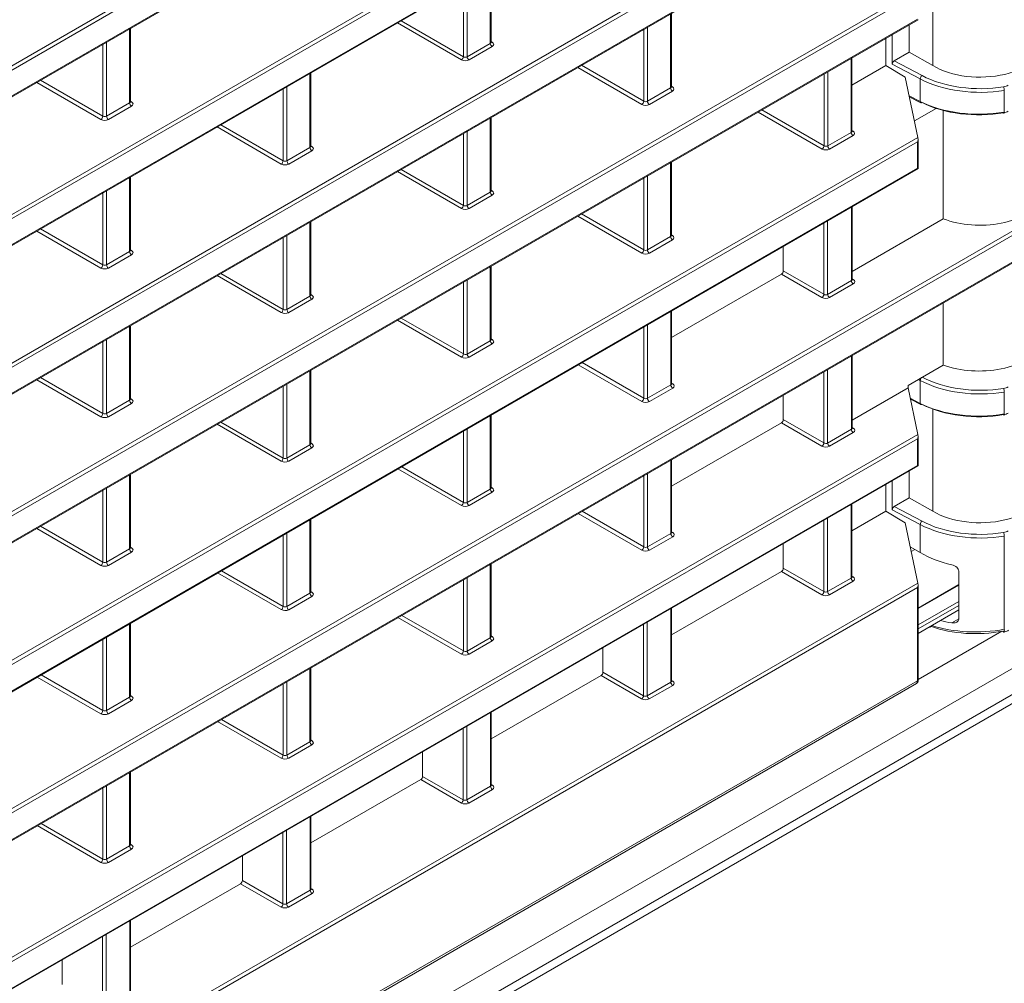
# Model space of a CAD drawing. Header units: millimetres. Extents: x 0 to 1118, y 0 to 864.
# Tile 287 of 512: x 637 to 656, y 91 to 109. Entities that reach past the tile are written whole.
import ezdxf

# ---------------------------------------------------------------- set-up
doc = ezdxf.new("R2010")
doc.units = ezdxf.units.MM

msp = doc.modelspace()

# ---------------------------------------------------------------- linework, layer by layer
at = {"color": 9, "linetype": 'Continuous', "lineweight": 0}
for p, q in [((697.2012, 120.6834), (610.1033, 70.4029)), ((610.1033, 69.9085), (697.2012, 120.1891)), ((697.0976, 119.9602), (609.9997, 69.6796)), ((654.3323, 118.1867), (609.4229, 92.2611)), ((609.4376, 92.3509), (654.3418, 118.2735)), ((609.4229, 91.7706), (654.3323, 117.6962)), ((654.3323, 115.3737), (609.4229, 89.4481)), ((609.4376, 89.5379), (654.3418, 115.4605)), ((609.4229, 88.9576), (654.3323, 114.8832)), ((654.3323, 112.5607), (609.4229, 86.6351)), ((609.4376, 86.7249), (654.3418, 112.6476)), ((609.4229, 86.1447), (654.3323, 112.0703)), ((654.6245, 110.3244), (654.6245, 108.3793)), ((646.2517, 108.8004), (646.2517, 110.2015)), ((645.8146, 109.9492), (645.8146, 108.5481)), ((654.3323, 109.7478), (609.4229, 83.8222)), ((609.4376, 83.9119), (654.3418, 109.8346)), ((645.7442, 108.5486), (645.7442, 109.9085)), ((649.6635, 107.957), (649.6635, 109.3581)), ((606.9704, 81.9158), (654.3323, 109.2573)), ((645.7089, 108.4874), (644.4956, 109.1878)), ((644.5664, 109.2286), (645.7442, 108.5486)), ((639.4281, 107.6742), (639.4281, 109.0753)), ((649.156, 107.7052), (649.156, 109.0652)), ((649.2264, 109.1058), (649.2264, 107.7047)), ((638.991, 108.823), (638.991, 107.4219)), ((645.8146, 108.5481), (646.2517, 108.8004)), ((646.2664, 108.8339), (646.2874, 108.8213)), ((638.9206, 107.4224), (638.9206, 108.7824)), ((646.2867, 108.7394), (645.8497, 108.487)), ((653.0799, 107.1163), (653.0799, 108.5174)), ((653.8922, 108.4712), (654.4209, 108.1913)), ((649.1206, 107.644), (647.9074, 108.3444)), ((647.9781, 108.3852), (649.156, 107.7052)), ((652.6382, 108.2624), (652.6382, 106.8613)), ((654.3872, 108.1292), (653.8568, 108.41)), ((638.8853, 107.3612), (637.6721, 108.0616)), ((637.7428, 108.1024), (638.9206, 107.4224)), ((642.8399, 106.8308), (642.8399, 108.2319)), ((652.5678, 106.8618), (652.5678, 108.2218)), ((654.3872, 107.7009), (654.3872, 108.1292)), ((642.3324, 106.579), (642.3324, 107.939)), ((642.4028, 107.9796), (642.4028, 106.5785)), ((649.2264, 107.7047), (649.6635, 107.957)), ((649.6985, 107.896), (649.2614, 107.6436)), ((649.6781, 107.9905), (649.6992, 107.9779)), ((655.9775, 107.5006), (655.9775, 107.9099)), ((639.4428, 107.7077), (639.4638, 107.6952)), ((654.1761, 107.8086), (654.3872, 107.7009)), ((638.991, 107.4219), (639.4281, 107.6742)), ((639.4632, 107.6132), (639.0261, 107.3608)), ((652.5324, 106.8006), (651.3192, 107.501)), ((651.3899, 107.5418), (652.5678, 106.8618)), ((646.2517, 105.9874), (646.2517, 107.3885)), ((642.2971, 106.5178), (641.0838, 107.2182)), ((641.1546, 107.259), (642.3324, 106.579)), ((645.8146, 107.1362), (645.8146, 105.7351)), ((653.0946, 107.1498), (653.1156, 107.1372)), ((654.3323, 106.9348), (606.9704, 79.5933)), ((606.985, 79.6831), (654.3418, 107.0216)), ((645.7442, 105.7356), (645.7442, 107.0956)), ((652.6382, 106.8613), (653.0799, 107.1163)), ((653.115, 107.0552), (652.6732, 106.8002)), ((654.3323, 106.4389), (654.3323, 106.9348)), ((642.4028, 106.5785), (642.8399, 106.8308)), ((642.875, 106.7698), (642.4379, 106.5174)), ((642.8546, 106.8643), (642.8756, 106.8518)), ((606.9704, 79.0975), (654.3323, 106.4389)), ((645.7089, 105.6744), (644.4956, 106.3748)), ((644.5664, 106.4156), (645.7442, 105.7356)), ((649.6635, 105.144), (649.6635, 106.5451)), ((639.4281, 104.8612), (639.4281, 106.2624)), ((649.156, 104.8922), (649.156, 106.2522)), ((649.2264, 106.2928), (649.2264, 104.8917)), ((638.991, 106.01), (638.991, 104.6089)), ((646.2664, 106.0209), (646.2874, 106.0084)), ((638.9206, 104.6094), (638.9206, 105.9694)), ((645.8146, 105.7351), (646.2517, 105.9874)), ((646.2867, 105.9264), (645.8497, 105.674)), ((653.0853, 104.3118), (653.0853, 105.7022)), ((606.985, 76.8754), (656.534, 105.4795)), ((649.1206, 104.831), (647.9074, 105.5314)), ((647.9781, 105.5722), (649.156, 104.8922)), ((656.569, 105.4184), (606.9704, 76.7857)), ((637.7428, 105.2894), (638.9206, 104.6094)), ((642.8399, 104.0178), (642.8399, 105.419)), ((652.5632, 104.0515), (652.5632, 105.4008)), ((652.6336, 105.4414), (652.6336, 104.051)), ((638.8853, 104.5482), (637.6721, 105.2486)), ((642.3324, 103.766), (642.3324, 105.126)), ((642.4028, 105.1666), (642.4028, 103.7655)), ((649.2264, 104.8917), (649.6635, 105.144)), ((649.6985, 105.083), (649.2614, 104.8306)), ((649.6781, 105.1775), (649.6992, 105.165)), ((606.9704, 76.2845), (656.569, 104.9172)), ((639.4428, 104.8947), (639.4638, 104.8822)), ((638.991, 104.6089), (639.4281, 104.8612)), ((639.4632, 104.8002), (639.0261, 104.5479)), ((646.2517, 103.1745), (646.2517, 104.5756)), ((642.2971, 103.7048), (641.0838, 104.4052)), ((641.1546, 104.446), (642.3324, 103.766)), ((652.5278, 103.9903), (651.7607, 104.4331)), ((651.7961, 104.4943), (652.5632, 104.0515)), ((653.1, 104.3453), (653.121, 104.3327)), ((645.7442, 102.9226), (645.7442, 104.2826)), ((645.8146, 104.3232), (645.8146, 102.9221)), ((652.6336, 104.051), (653.0853, 104.3118)), ((653.1204, 104.2507), (652.6686, 103.9899)), ((642.4028, 103.7655), (642.8399, 104.0178)), ((642.875, 103.9568), (642.4379, 103.7045)), ((642.8546, 104.0513), (642.8756, 104.0388)), ((644.5664, 103.6026), (645.7442, 102.9226)), ((649.6681, 102.3391), (649.6681, 103.7295)), ((639.4281, 102.0483), (639.4281, 103.4494)), ((645.7089, 102.8614), (644.4956, 103.5618)), ((649.156, 102.0846), (649.156, 103.4338)), ((649.2264, 103.4745), (649.2264, 102.0841)), ((646.2664, 103.2079), (646.2874, 103.1954)), ((638.9206, 101.7965), (638.9206, 103.1564)), ((638.991, 103.197), (638.991, 101.7959)), ((645.8146, 102.9221), (646.2517, 103.1745)), ((646.2867, 103.1134), (645.8497, 102.8611)), ((653.0853, 101.4988), (653.0853, 102.8892)), ((649.1206, 102.0234), (647.9167, 102.7184)), ((647.9874, 102.7592), (649.156, 102.0846)), ((637.7428, 102.4764), (638.9206, 101.7965)), ((642.8399, 101.2049), (642.8399, 102.606)), ((652.5632, 101.2385), (652.5632, 102.5878)), ((652.6336, 102.6284), (652.6336, 101.238)), ((638.8853, 101.7352), (637.6721, 102.4356)), ((642.3324, 100.9531), (642.3324, 102.313)), ((642.4028, 102.3536), (642.4028, 100.9525)), ((649.2264, 102.0841), (649.6681, 102.3391)), ((649.7032, 102.278), (649.2614, 102.023)), ((649.6828, 102.3726), (649.7038, 102.36)), ((654.3872, 102.4217), (654.351, 102.4408)), ((654.3872, 101.988), (654.3872, 102.4217)), ((655.9775, 101.7877), (655.9775, 102.2023)), ((638.991, 101.7959), (639.4281, 102.0483)), ((639.4632, 101.9872), (639.0261, 101.7349)), ((639.4428, 102.0818), (639.4638, 102.0692)), ((654.1979, 102.0846), (654.3872, 101.988)), ((646.2517, 100.3668), (646.2517, 101.7572)), ((654.6245, 101.8801), (654.6245, 99.9457)), ((642.2971, 100.8918), (641.0838, 101.5922)), ((641.1546, 101.633), (642.3324, 100.9531)), ((652.5278, 101.1773), (651.7607, 101.6201)), ((651.7961, 101.6814), (652.5632, 101.2385)), ((653.1, 101.5323), (653.121, 101.5197)), ((611.3891, 76.6049), (654.3418, 101.401)), ((645.7442, 100.115), (645.7442, 101.4643)), ((645.8146, 101.5049), (645.8146, 100.1145)), ((652.6336, 101.238), (653.0853, 101.4988)), ((653.1204, 101.4377), (652.6686, 101.1769)), ((654.3323, 101.3142), (611.3857, 76.5216)), ((642.4028, 100.9525), (642.8399, 101.2049)), ((642.8546, 101.2384), (642.8756, 101.2258)), ((654.3323, 100.813), (654.3323, 101.3142)), ((642.875, 101.1438), (642.4379, 100.8915)), ((611.296, 75.9687), (654.3323, 100.813)), ((644.5756, 100.7896), (645.7442, 100.115)), ((649.6681, 99.5261), (649.6681, 100.9165)), ((639.4281, 99.2353), (639.4281, 100.6364)), ((645.7089, 100.0538), (644.5049, 100.7488)), ((649.156, 99.2716), (649.156, 100.6209)), ((649.2264, 100.6615), (649.2264, 99.2711)), ((638.9206, 98.9835), (638.9206, 100.3434)), ((638.991, 100.3841), (638.991, 98.983)), ((645.8146, 100.1145), (646.2517, 100.3668)), ((646.2867, 100.3058), (645.8497, 100.0534)), ((646.2664, 100.4003), (646.2874, 100.3877)), ((653.0799, 98.6827), (653.0799, 100.0731)), ((649.1206, 99.2104), (647.9167, 99.9054)), ((647.9874, 99.9462), (649.156, 99.2716)), ((654.3872, 99.6956), (653.8568, 99.9764)), ((653.8922, 100.0376), (654.4209, 99.7577)), ((642.8399, 98.3972), (642.8399, 99.7876)), ((652.5632, 98.4255), (652.5632, 99.7748)), ((652.6336, 99.8154), (652.6336, 98.425)), ((654.3872, 99.1628), (654.3872, 99.6956)), ((638.8853, 98.9222), (637.6721, 99.6226)), ((637.7428, 99.6634), (638.9206, 98.9835)), ((642.3324, 98.1454), (642.3324, 99.4947)), ((642.4028, 99.5353), (642.4028, 98.1449)), ((649.2264, 99.2711), (649.6681, 99.5261)), ((649.6828, 99.5596), (649.7038, 99.547)), ((649.7032, 99.465), (649.2614, 99.21)), ((655.9775, 97.7136), (655.9775, 99.4763)), ((638.991, 98.983), (639.4281, 99.2353)), ((639.4632, 99.1742), (639.0261, 98.9219)), ((639.4428, 99.2688), (639.4638, 99.2562)), ((654.2823, 99.2233), (654.2161, 99.1851)), ((646.2517, 97.5538), (646.2517, 98.9442)), ((642.2971, 98.0842), (641.0931, 98.7792)), ((641.1638, 98.82), (642.3324, 98.1454)), ((652.5278, 98.3643), (651.7607, 98.8071)), ((651.7961, 98.8684), (652.5632, 98.4255)), ((610.9118, 73.5164), (654.3418, 98.588)), ((645.7442, 97.302), (645.7442, 98.6513)), ((645.8146, 98.6919), (645.8146, 97.3015)), ((652.6336, 98.425), (653.0799, 98.6827)), ((653.115, 98.6216), (652.6686, 98.364)), ((653.0946, 98.7162), (653.1156, 98.7036)), ((654.3469, 98.1151), (655.1166, 98.5595)), ((654.3323, 98.5012), (610.8972, 73.4266)), ((642.4028, 98.1449), (642.8399, 98.3972)), ((642.8546, 98.4307), (642.8756, 98.4182)), ((654.3323, 96.7393), (654.3323, 98.5012)), ((642.875, 98.3362), (642.4379, 98.0838)), ((655.1166, 98.2409), (654.3469, 97.7966)), ((649.6681, 96.7131), (649.6681, 98.1035)), ((654.3469, 97.72), (655.1166, 98.1644)), ((639.4281, 96.4276), (639.4281, 97.8181)), ((645.7089, 97.2408), (644.5049, 97.9358)), ((644.5756, 97.9766), (645.7442, 97.302)), ((649.1514, 96.456), (649.1514, 97.8052)), ((649.2218, 97.8458), (649.2218, 96.4554)), ((654.9861, 97.8337), (655.1153, 97.9082)), ((654.3469, 96.7606), (655.9312, 97.6753)), ((638.9206, 96.1758), (638.9206, 97.5251)), ((638.991, 97.5657), (638.991, 96.1753)), ((645.8146, 97.3015), (646.2517, 97.5538)), ((646.2867, 97.4928), (645.8497, 97.2404)), ((646.2664, 97.5873), (646.2874, 97.5748)), ((642.8399, 95.5842), (642.8399, 96.9747)), ((648.3843, 96.8988), (649.1514, 96.456)), ((609.5179, 70.8685), (654.3323, 96.7393)), ((638.8853, 96.1146), (637.6813, 96.8096)), ((637.752, 96.8505), (638.9206, 96.1758)), ((642.4028, 96.7223), (642.4028, 95.3319)), ((649.116, 96.3947), (648.3489, 96.8376)), ((649.2218, 96.4554), (649.6681, 96.7131)), ((649.6828, 96.7466), (649.7038, 96.734)), ((642.3324, 95.3324), (642.3324, 96.6817)), ((649.7032, 96.652), (649.2568, 96.3944)), ((638.991, 96.1753), (639.4281, 96.4276)), ((639.4632, 96.3666), (639.0261, 96.1143)), ((639.4428, 96.4611), (639.4638, 96.4486)), ((646.2563, 94.7435), (646.2563, 96.1339)), ((642.2971, 95.2712), (641.0931, 95.9662)), ((641.1638, 96.0071), (642.3324, 95.3324)), ((645.7396, 94.4864), (645.7396, 95.8356)), ((645.81, 95.8763), (645.81, 94.4858)), ((642.4028, 95.3319), (642.8399, 95.5842)), ((642.8546, 95.6177), (642.8756, 95.6052)), ((642.875, 95.5232), (642.4379, 95.2709)), ((639.4281, 93.6147), (639.4281, 95.0051)), ((645.7042, 94.4251), (644.9371, 94.868)), ((644.9725, 94.9292), (645.7396, 94.4864)), ((638.9206, 93.3629), (638.9206, 94.7121)), ((638.991, 94.7527), (638.991, 93.3623)), ((645.81, 94.4858), (646.2563, 94.7435)), ((646.2914, 94.6825), (645.845, 94.4248)), ((646.271, 94.777), (646.292, 94.7644)), ((642.8445, 92.7739), (642.8445, 94.1643)), ((638.8853, 93.3016), (637.6813, 93.9967)), ((637.752, 94.0375), (638.9206, 93.3629)), ((642.3982, 93.9067), (642.3982, 92.5163)), ((642.3278, 92.5168), (642.3278, 93.866)), ((638.991, 93.3623), (639.4281, 93.6147)), ((639.4632, 93.5536), (639.0261, 93.3013)), ((639.4428, 93.6481), (639.4638, 93.6356)), ((642.2924, 92.4556), (641.5254, 92.8984)), ((641.5607, 92.9596), (642.3278, 92.5168)), ((642.8592, 92.8074), (642.8802, 92.7949)), ((642.3982, 92.5163), (642.8445, 92.7739)), ((642.8796, 92.7129), (642.4332, 92.4552)), ((639.4327, 90.8043), (639.4327, 92.1948)), ((638.916, 90.5472), (638.916, 91.8964)), ((638.9864, 91.9371), (638.9864, 90.5467))]:
    msp.add_line(p, q, dxfattribs=at)
at = {"color": 7, "linetype": 'Continuous', "lineweight": 15}
for p, q in [((609.6765, 69.493), (696.7744, 119.7735)), ((609.4376, 91.7622), (654.3469, 117.6878)), ((609.4376, 88.9492), (654.3469, 114.8748)), ((609.4376, 86.1362), (654.3469, 112.0618)), ((646.2663, 108.821), (646.2663, 110.21)), ((649.6781, 107.9776), (649.6781, 109.3666)), ((606.985, 81.9074), (654.3469, 109.2488)), ((639.4428, 107.6949), (639.4428, 109.0838)), ((654.1749, 109.1495), (654.1749, 108.6344)), ((653.736, 108.8961), (653.736, 108.381)), ((653.8568, 108.9659), (653.8568, 108.41)), ((654.1749, 108.6344), (653.8922, 108.4712)), ((654.6245, 108.3793), (654.1749, 108.6344)), ((653.0946, 107.1369), (653.0946, 108.5258)), ((642.8546, 106.8515), (642.8546, 108.2404)), ((653.736, 108.381), (653.0946, 108.0107)), ((654.1015, 108.1626), (653.736, 108.381)), ((654.1015, 108.1626), (654.3418, 107.0216)), ((654.1802, 107.7888), (654.3979, 107.6778)), ((654.6896, 107.5704), (654.2765, 107.3319)), ((654.8237, 105.4807), (654.8237, 107.531)), ((646.2663, 106.0081), (646.2663, 107.397)), ((654.3469, 106.4305), (654.3469, 106.9841)), ((606.985, 79.0891), (654.3469, 106.4305)), ((649.6781, 105.1647), (649.6781, 106.5536)), ((639.4428, 104.8819), (639.4428, 106.2708)), ((653.1, 104.3324), (653.1, 105.7106)), ((654.8237, 105.4807), (653.1, 104.4856)), ((642.8546, 104.0385), (642.8546, 105.4274)), ((606.985, 76.2761), (656.5587, 104.8943)), ((651.7961, 104.4943), (651.7961, 104.9579)), ((646.2663, 103.1951), (646.2663, 104.584)), ((651.7607, 104.4331), (649.6828, 103.2335)), ((654.8237, 102.7137), (654.8237, 103.8927)), ((649.6828, 102.3597), (649.6828, 103.7379)), ((639.4428, 102.0689), (639.4428, 103.4578)), ((653.1, 101.5194), (653.1, 102.8977)), ((654.1562, 102.3283), (654.8237, 102.7137)), ((642.8546, 101.2255), (642.8546, 102.6144)), ((653.1, 101.6727), (654.1562, 102.2824)), ((654.1562, 102.2824), (654.1562, 102.3283)), ((654.3418, 101.401), (654.1562, 102.2824)), ((651.7961, 101.6814), (651.7961, 102.1449)), ((654.202, 102.0648), (654.3979, 101.9649)), ((646.2663, 100.3874), (646.2663, 101.7657)), ((651.7607, 101.6201), (649.6828, 100.4205)), ((654.3469, 100.8045), (654.3469, 101.3634)), ((611.3032, 75.9559), (654.3469, 100.8045)), ((649.6828, 99.5467), (649.6828, 100.925)), ((639.4428, 99.2559), (639.4428, 100.6448)), ((654.1749, 100.7052), (654.1749, 100.2008)), ((653.736, 100.4518), (653.736, 99.9474)), ((653.8568, 100.5216), (653.8568, 99.9764)), ((653.0946, 98.7033), (653.0946, 100.0816)), ((654.1749, 100.2008), (653.8922, 100.0376)), ((654.6245, 99.9457), (654.1749, 100.2008)), ((653.736, 99.9474), (653.0946, 99.5771)), ((654.1015, 99.729), (653.736, 99.9474)), ((642.8546, 98.4178), (642.8546, 99.7961)), ((654.3418, 98.588), (654.1015, 99.729)), ((651.7961, 98.8684), (651.7961, 99.332)), ((654.1977, 99.2721), (654.3872, 99.1628)), ((646.2663, 97.5744), (646.2663, 98.9527)), ((651.7607, 98.8071), (649.6828, 97.6076)), ((655.1166, 98.8106), (655.1166, 97.9142)), ((654.3469, 96.7597), (654.3469, 98.5505)), ((655.1166, 98.5489), (654.3469, 98.1046)), ((649.6828, 96.7337), (649.6828, 98.112)), ((654.3469, 97.6355), (655.1166, 98.0798)), ((639.4428, 96.4483), (639.4428, 97.8265)), ((648.3843, 96.8988), (648.3843, 97.3624)), ((642.8546, 95.6049), (642.8546, 96.9831)), ((609.4921, 70.8113), (654.3185, 96.689)), ((648.3489, 96.8376), (646.271, 95.638)), ((646.271, 94.7641), (646.271, 96.1424)), ((644.9725, 94.9292), (644.9725, 95.3928)), ((639.4428, 93.6353), (639.4428, 95.0135)), ((644.9371, 94.868), (642.8592, 93.6684)), ((642.8592, 92.7946), (642.8592, 94.1728)), ((641.5607, 92.9596), (641.5607, 93.4232)), ((641.5254, 92.8984), (639.4474, 91.6988)), ((639.4474, 90.825), (639.4474, 92.2032)), ((638.1489, 90.99), (638.1489, 91.4536))]:
    msp.add_line(p, q, dxfattribs=at)
at = {"color": 7, "linetype": 'Continuous', "lineweight": 15, "flags": 128}
for points in [[(655.9638, 107.4873), (655.9665, 107.4828), (655.9691, 107.48), (655.9715, 107.479), (655.9736, 107.4799), (655.9753, 107.4827), (655.9765, 107.4872), (655.9773, 107.4932), (655.9775, 107.5006)], [(654.3323, 106.4389), (654.3381, 106.4356), (654.3425, 106.433), (654.3455, 106.4313), (654.3468, 106.4305), (654.3465, 106.4307)], [(655.9638, 101.7744), (655.9665, 101.7699), (655.9691, 101.7671), (655.9715, 101.7661), (655.9736, 101.767), (655.9753, 101.7698), (655.9765, 101.7743), (655.9773, 101.7803), (655.9775, 101.7877)], [(654.3323, 100.813), (654.3381, 100.8096), (654.3425, 100.8071), (654.3455, 100.8054), (654.3468, 100.8046), (654.3465, 100.8047)], [(655.9472, 97.6782), (655.9537, 97.6679), (655.9598, 97.6617), (655.9653, 97.6599), (655.9658, 97.66)]]:
    msp.add_lwpolyline(points, dxfattribs=at)
at = {"color": 9, "linetype": 'Continuous', "lineweight": 0}
for centre, radius, start, end in [((646.3286, 108.804), 0.077, 182.63708, 237.07265), ((646.272, 108.8442), 0.0276, 258.50157, 303.92767), ((645.6663, 108.5528), 0.078, 303.058, 356.94262), ((645.8915, 108.5516), 0.077, 182.63708, 237.07265), ((654.4683, 108.1253), 0.0813, 125.68648, 177.23735), ((649.7404, 107.9606), 0.077, 182.63683, 237.07229), ((649.6838, 108.0008), 0.0275, 258.47212, 303.95449), ((655.802, 107.9103), 0.1755, 359.87089, 22.78207), ((639.4484, 107.718), 0.0275, 258.49866, 303.93058), ((649.0781, 107.7094), 0.078, 303.05878, 356.93999), ((649.3033, 107.7082), 0.077, 182.63683, 237.07229), ((654.4113, 107.698), 0.0243, 173.31497, 236.54541), ((639.505, 107.6778), 0.077, 182.63668, 237.07305), ((638.8427, 107.4266), 0.078, 303.05816, 356.94), ((639.0679, 107.4254), 0.077, 182.63668, 237.07305), ((653.1002, 107.1601), 0.0275, 258.48018, 303.93971), ((653.1568, 107.1198), 0.077, 182.63602, 237.07309), ((642.9168, 106.8344), 0.077, 182.63708, 237.07265), ((642.8602, 106.8746), 0.0276, 258.50002, 303.92922), ((652.4899, 106.866), 0.078, 303.05872, 356.9419), ((652.7151, 106.8648), 0.077, 182.63602, 237.07309), ((642.2545, 106.5832), 0.078, 303.06006, 356.94056), ((642.4797, 106.582), 0.077, 182.63708, 237.07265), ((646.272, 106.0312), 0.0275, 258.49086, 303.93838), ((646.3286, 105.991), 0.077, 182.63683, 237.07229), ((645.6663, 105.7398), 0.078, 303.05724, 356.94276), ((645.8915, 105.7386), 0.077, 182.63683, 237.07229), ((649.7404, 105.1476), 0.077, 182.63602, 237.07309), ((649.6838, 105.1878), 0.0275, 258.46951, 303.94906), ((649.0781, 104.8964), 0.078, 303.05949, 356.94051), ((649.3033, 104.8952), 0.077, 182.63602, 237.07309), ((639.505, 104.8648), 0.077, 182.63708, 237.07265), ((639.4484, 104.905), 0.0276, 258.50157, 303.92767), ((638.8427, 104.6136), 0.078, 303.05959, 356.93856), ((639.0679, 104.6125), 0.077, 182.63708, 237.07265), ((653.1056, 104.3556), 0.0276, 258.50429, 303.92495), ((653.1622, 104.3153), 0.077, 182.63734, 237.07301), ((642.9168, 104.0214), 0.077, 182.63683, 237.07229), ((642.8602, 104.0616), 0.0275, 258.48931, 303.93994), ((652.4852, 104.0557), 0.078, 303.06015, 356.94046), ((652.7104, 104.0545), 0.077, 182.63734, 237.07301), ((642.2545, 103.7702), 0.078, 303.0593, 356.9407), ((642.4797, 103.7691), 0.077, 182.63683, 237.07229), ((646.3286, 103.178), 0.077, 182.63602, 237.07309), ((646.272, 103.2182), 0.0275, 258.48826, 303.93295), ((645.6663, 102.9268), 0.078, 303.05795, 356.94328), ((645.8915, 102.9257), 0.077, 182.63602, 237.07309), ((654.4709, 102.4169), 0.0839, 135.87404, 176.71814), ((649.745, 102.3426), 0.077, 182.63734, 237.07301), ((649.6884, 102.3829), 0.0276, 258.51231, 303.91693), ((655.802, 102.2027), 0.1755, 359.87115, 22.7823), ((639.505, 102.0518), 0.077, 182.63683, 237.07229), ((639.4484, 102.092), 0.0275, 258.49086, 303.93838), ((649.0781, 102.0888), 0.078, 303.05949, 356.94051), ((649.3033, 102.0876), 0.077, 182.63734, 237.07301), ((654.4113, 101.9851), 0.0243, 173.31233, 236.54515), ((638.8427, 101.8006), 0.078, 303.05883, 356.93871), ((639.0679, 101.7995), 0.077, 182.63683, 237.07229), ((653.1622, 101.5023), 0.077, 182.63683, 237.07229), ((653.1056, 101.5426), 0.0275, 258.48286, 303.94638), ((642.9168, 101.2084), 0.077, 182.63602, 237.07309), ((642.8602, 101.2486), 0.0275, 258.4867, 303.93451), ((652.4852, 101.2427), 0.078, 303.05944, 356.93994), ((652.7104, 101.2415), 0.077, 182.63683, 237.07229), ((642.2545, 100.9572), 0.078, 303.06001, 356.94122), ((642.4797, 100.9561), 0.077, 182.63602, 237.07309), ((646.3286, 100.3704), 0.077, 182.63734, 237.07301), ((646.272, 100.4106), 0.0276, 258.51231, 303.91693), ((645.6663, 100.1192), 0.078, 303.05795, 356.94328), ((645.8915, 100.118), 0.077, 182.63734, 237.07301), ((654.4683, 99.6917), 0.0813, 125.68449, 177.23934), ((649.745, 99.5296), 0.077, 182.63683, 237.07229), ((649.6884, 99.5699), 0.0275, 258.49086, 303.93838), ((655.802, 99.4767), 0.1755, 359.8709, 22.78255), ((639.505, 99.2388), 0.077, 182.63602, 237.07309), ((639.4484, 99.2791), 0.0275, 258.48826, 303.93295), ((649.0781, 99.2758), 0.078, 303.05878, 356.93999), ((649.3033, 99.2746), 0.077, 182.63683, 237.07229), ((638.8427, 98.9876), 0.078, 303.05954, 356.93923), ((639.0679, 98.9865), 0.077, 182.63602, 237.07309), ((653.1568, 98.6862), 0.077, 182.63734, 237.07301), ((653.1002, 98.7265), 0.0276, 258.62594, 303.9298), ((642.9168, 98.4008), 0.077, 182.63734, 237.07301), ((642.8602, 98.441), 0.0276, 258.51076, 303.91848), ((652.4852, 98.4297), 0.078, 303.06144, 356.94041), ((652.7104, 98.4286), 0.077, 182.63734, 237.07301), ((642.2545, 98.1496), 0.078, 303.06001, 356.94122), ((642.4797, 98.1484), 0.077, 182.63734, 237.07301), ((655.9163, 97.6989), 0.0629, 321.86633, 13.49936), ((646.3286, 97.5574), 0.077, 182.63683, 237.07229), ((646.272, 97.5976), 0.0275, 258.49086, 303.93838), ((645.6663, 97.3062), 0.078, 303.05724, 356.94276), ((645.8915, 97.305), 0.077, 182.63683, 237.07229), ((649.745, 96.7166), 0.077, 182.63734, 237.07301), ((649.6884, 96.7569), 0.0276, 258.63436, 303.9227), ((654.3225, 96.7617), 0.0245, 293.50961, 355.18276), ((639.505, 96.4312), 0.077, 182.63734, 237.07301), ((639.4484, 96.4714), 0.0276, 258.51231, 303.91693), ((649.0734, 96.4601), 0.078, 303.06077, 356.94046), ((649.2986, 96.459), 0.077, 182.63734, 237.07301), ((638.8427, 96.18), 0.078, 303.05954, 356.93923), ((639.0679, 96.1789), 0.077, 182.63734, 237.07301), ((642.9168, 95.5878), 0.077, 182.63683, 237.07229), ((642.8602, 95.628), 0.0275, 258.48931, 303.93994), ((642.2545, 95.3366), 0.078, 303.0593, 356.9407), ((642.4797, 95.3355), 0.077, 182.63683, 237.07229), ((646.3332, 94.7471), 0.077, 182.63734, 237.07301), ((646.2766, 94.7873), 0.0276, 258.6328, 303.92426), ((645.6617, 94.4905), 0.078, 303.06077, 356.94046), ((645.8869, 94.4894), 0.077, 182.63734, 237.07301), ((639.505, 93.6182), 0.077, 182.63683, 237.07229), ((639.4484, 93.6584), 0.0275, 258.49086, 303.93838), ((638.8427, 93.367), 0.078, 303.05883, 356.93871), ((639.0679, 93.3659), 0.077, 182.63683, 237.07229), ((642.8648, 92.8177), 0.0276, 258.6328, 303.92426), ((642.9214, 92.7775), 0.077, 182.63734, 237.07301), ((642.2499, 92.521), 0.078, 303.05924, 356.94323), ((642.4751, 92.5198), 0.077, 182.63734, 237.07301)]:
    msp.add_arc(centre, radius, start, end, dxfattribs=at)
at = {"color": 7, "linetype": 'Continuous', "lineweight": 15}
for centre, start, end in [((654.4064, 107.6995), 248.74544, 308.68518), ((654.4064, 101.9866), 248.75651, 308.67411)]:
    msp.add_arc(centre, 0.0233, start, end, dxfattribs=at)
at = {"color": 9, "linetype": 'Continuous', "lineweight": 0}
for centre, major_axis, ratio, start_param, end_param in [((646.2164, 108.8215), (0.05, -0.0008), 0.5872741, 5.5068216, 6.2922198), ((646.216, 108.7809), (0.1, -0.0008), 0.5823041, 5.5022266, 7.0642962), ((645.7789, 108.5286), (0.1, -0.0008), 0.5823041, 3.9401569, 5.5022266), ((645.7793, 108.5692), (0.05, -0.0008), 0.5872741, 3.9447519, 5.5068216), ((655.5084, 108.8487), (1.6756, -0.0124), 0.582155, 3.9836554, 5.0004606), ((655.5087, 108.8893), (1.6256, -0.0124), 0.5823041, 3.9837901, 5.0005954), ((649.6281, 107.9781), (0.05, -0.0008), 0.5872741, 5.5068216, 6.2922198), ((649.6278, 107.9375), (0.1, -0.0008), 0.5823041, 5.5022266, 7.0642962), ((655.9078, 108.0903), (0.2, -0.0015), 0.5823041, 5.0005954, 5.5022266), ((639.3928, 107.6954), (0.05, -0.0008), 0.5872741, 5.5068216, 6.2922198), ((639.3925, 107.6547), (0.1, -0.0008), 0.5823041, 5.5022266, 7.0642962), ((649.191, 107.7258), (0.05, -0.0008), 0.5872741, 3.9447519, 5.5068216), ((649.1907, 107.6852), (0.1, -0.0008), 0.5823041, 3.9401569, 5.5022266), ((638.9554, 107.4024), (0.1, -0.0008), 0.5823041, 3.9401569, 5.5022266), ((638.9557, 107.443), (0.05, -0.0008), 0.5872741, 3.9447519, 5.5068216), ((653.0446, 107.1374), (0.05, -0.0008), 0.5872741, 5.5068216, 6.2922198), ((653.0443, 107.0968), (0.1, -0.0008), 0.5823041, 5.5022266, 7.0642962), ((642.8046, 106.852), (0.05, -0.0008), 0.5872741, 5.5068216, 6.2922198), ((642.8043, 106.8113), (0.1, -0.0008), 0.5823041, 5.5022266, 7.0642962), ((652.6025, 106.8418), (0.1, -0.0008), 0.5823041, 3.9401569, 5.5022266), ((652.6028, 106.8824), (0.05, -0.0008), 0.5872741, 3.9447519, 5.5068216), ((642.3675, 106.5996), (0.05, -0.0008), 0.5872741, 3.9447519, 5.5068216), ((642.3672, 106.559), (0.1, -0.0008), 0.5823041, 3.9401569, 5.5022266), ((646.2164, 106.0086), (0.05, -0.0008), 0.5872741, 5.5068216, 6.2922198), ((646.216, 105.9679), (0.1, -0.0008), 0.5823041, 5.5022266, 7.0642962), ((645.7789, 105.7156), (0.1, -0.0008), 0.5823041, 3.9401569, 5.5022266), ((645.7793, 105.7562), (0.05, -0.0008), 0.5872741, 3.9447519, 5.5068216), ((649.6281, 105.1652), (0.05, -0.0008), 0.5872741, 5.5068216, 6.2922198), ((649.6278, 105.1245), (0.1, -0.0008), 0.5823041, 5.5022266, 7.0642962), ((649.191, 104.9128), (0.05, -0.0008), 0.5872741, 3.9447519, 5.5068216), ((639.3928, 104.8824), (0.05, -0.0008), 0.5872741, 5.5068216, 6.2922198), ((639.3925, 104.8417), (0.1, -0.0008), 0.5823041, 5.5022266, 7.0642962), ((649.1907, 104.8722), (0.1, -0.0008), 0.5823041, 3.9401569, 5.5022266), ((638.9554, 104.5894), (0.1, -0.0008), 0.5823041, 3.9401569, 5.5022266), ((638.9557, 104.63), (0.05, -0.0008), 0.5872741, 3.9447519, 5.5068216), ((653.05, 104.3329), (0.05, -0.0008), 0.5872741, 5.5068216, 6.2922198), ((653.0496, 104.2922), (0.1, -0.0008), 0.5823041, 5.5022266, 7.0642962), ((642.8046, 104.039), (0.05, -0.0008), 0.5872741, 5.5068216, 6.2922198), ((642.8043, 103.9983), (0.1, -0.0008), 0.5823041, 5.5022266, 7.0642962), ((652.5979, 104.0315), (0.1, -0.0008), 0.5823041, 3.9401569, 5.5022266), ((652.5982, 104.0721), (0.05, -0.0008), 0.5872741, 3.9447519, 5.5068216), ((642.3675, 103.7866), (0.05, -0.0008), 0.5872741, 3.9447519, 5.5068216), ((642.3672, 103.746), (0.1, -0.0008), 0.5823041, 3.9401569, 5.5022266), ((646.2164, 103.1956), (0.05, -0.0008), 0.5872741, 5.5068216, 6.2922198), ((646.216, 103.1549), (0.1, -0.0008), 0.5823041, 5.5022266, 7.0642962), ((645.7789, 102.9026), (0.1, -0.0008), 0.5823041, 3.9401569, 5.5022266), ((645.7793, 102.9432), (0.05, -0.0008), 0.5872741, 3.9447519, 5.5068216), ((655.5087, 103.1818), (1.6256, -0.0124), 0.5823041, 3.9837901, 5.0005954), ((649.6328, 102.3602), (0.05, -0.0008), 0.5872741, 5.5068216, 6.2922198), ((649.6325, 102.3195), (0.1, -0.0008), 0.5823041, 5.5022266, 7.0642962), ((655.5084, 103.1411), (1.6756, -0.0124), 0.582155, 3.9836554, 5.0004606), ((655.9078, 102.3828), (0.2, -0.0015), 0.5823041, 5.0005954, 5.5022266), ((639.3928, 102.0694), (0.05, -0.0008), 0.5872741, 5.5068216, 6.2922198), ((639.3925, 102.0287), (0.1, -0.0008), 0.5823041, 5.5022266, 7.0642962), ((649.1907, 102.0645), (0.1, -0.0008), 0.5823041, 3.9401569, 5.5022266), ((649.191, 102.1052), (0.05, -0.0008), 0.5872741, 3.9447519, 5.5068216), ((638.9554, 101.7764), (0.1, -0.0008), 0.5823041, 3.9401569, 5.5022266), ((638.9557, 101.8171), (0.05, -0.0008), 0.5872741, 3.9447519, 5.5068216), ((653.05, 101.5199), (0.05, -0.0008), 0.5872741, 5.5068216, 6.2922198), ((653.0496, 101.4793), (0.1, -0.0008), 0.5823041, 5.5022266, 7.0642962), ((642.8046, 101.226), (0.05, -0.0008), 0.5872741, 5.5068216, 6.2922198), ((642.8043, 101.1853), (0.1, -0.0008), 0.5823041, 5.5022266, 7.0642962), ((652.5979, 101.2185), (0.1, -0.0008), 0.5823041, 3.9401569, 5.5022266), ((652.5982, 101.2591), (0.05, -0.0008), 0.5872741, 3.9447519, 5.5068216), ((642.3672, 100.933), (0.1, -0.0008), 0.5823041, 3.9401569, 5.5022266), ((642.3675, 100.9737), (0.05, -0.0008), 0.5872741, 3.9447519, 5.5068216), ((646.2164, 100.3879), (0.05, -0.0008), 0.5872741, 5.5068216, 6.2922198), ((646.216, 100.3473), (0.1, -0.0008), 0.5823041, 5.5022266, 7.0642962), ((645.7789, 100.095), (0.1, -0.0008), 0.5823041, 3.9401569, 5.5022266), ((645.7793, 100.1356), (0.05, -0.0008), 0.5872741, 3.9447519, 5.5068216), ((655.5084, 100.4151), (1.6756, -0.0124), 0.582155, 3.9836554, 5.0004606), ((655.5087, 100.4557), (1.6256, -0.0124), 0.5823041, 3.9837901, 5.0005954), ((649.6328, 99.5472), (0.05, -0.0008), 0.5872741, 5.5068216, 6.2922198), ((649.6325, 99.5066), (0.1, -0.0008), 0.5823041, 5.5022266, 7.0642962), ((655.9078, 99.6567), (0.2, -0.0015), 0.5823041, 5.0005954, 5.5022266), ((639.3928, 99.2564), (0.05, -0.0008), 0.5872741, 5.5068216, 6.2922198), ((639.3925, 99.2158), (0.1, -0.0008), 0.5823041, 5.5022266, 7.0642962), ((649.1907, 99.2516), (0.1, -0.0008), 0.5823041, 3.9401569, 5.5022266), ((649.191, 99.2922), (0.05, -0.0008), 0.5872741, 3.9447519, 5.5068216), ((638.9554, 98.9634), (0.1, -0.0008), 0.5823041, 3.9401569, 5.5022266), ((638.9557, 99.0041), (0.05, -0.0008), 0.5872741, 3.9447519, 5.5068216), ((653.0446, 98.7038), (0.05, -0.0008), 0.5872741, 5.5068216, 6.2922198), ((653.0443, 98.6632), (0.1, -0.0008), 0.5823041, 5.5022266, 7.0642962), ((642.8046, 98.4183), (0.05, -0.0008), 0.5872741, 5.5068216, 6.2922198), ((642.8043, 98.3777), (0.1, -0.0008), 0.5823041, 5.5022266, 7.0642962), ((652.5979, 98.4055), (0.1, -0.0008), 0.5823041, 3.9401569, 5.5022266), ((652.5982, 98.4461), (0.05, -0.0008), 0.5872741, 3.9447519, 5.5068216), ((642.3672, 98.1254), (0.1, -0.0008), 0.5823041, 3.9401569, 5.5022266), ((642.3675, 98.166), (0.05, -0.0008), 0.5872741, 3.9447519, 5.5068216), ((655.5084, 98.584), (1.6752, 0.0671), 0.5486699, 4.1202565, 4.9741679), ((646.2164, 97.5749), (0.05, -0.0008), 0.5872741, 5.5068216, 6.2922198), ((646.216, 97.5343), (0.1, -0.0008), 0.5823041, 5.5022266, 7.0642962), ((645.7793, 97.3226), (0.05, -0.0008), 0.5872741, 3.9447519, 5.5068216), ((645.7789, 97.282), (0.1, -0.0008), 0.5823041, 3.9401569, 5.5022266), ((649.6328, 96.7342), (0.05, -0.0008), 0.5872741, 5.5068216, 6.2922198), ((649.6325, 96.6936), (0.1, -0.0008), 0.5823041, 5.5022266, 7.0642962), ((654.2853, 96.8142), (-0.0303, 0.1263), 0.2839438, 3.225565, 4.0110444), ((639.3928, 96.4488), (0.05, -0.0008), 0.5872741, 5.5068216, 6.2922198), ((639.3925, 96.4081), (0.1, -0.0008), 0.5823041, 5.5022266, 7.0642962), ((649.1861, 96.4359), (0.1, -0.0008), 0.5823041, 3.9401569, 5.5022266), ((649.1864, 96.4766), (0.05, -0.0008), 0.5872741, 3.9447519, 5.5068216), ((638.9557, 96.1964), (0.05, -0.0008), 0.5872741, 3.9447519, 5.5068216), ((638.9554, 96.1558), (0.1, -0.0008), 0.5823041, 3.9401569, 5.5022266), ((642.8046, 95.6054), (0.05, -0.0008), 0.5872741, 5.5068216, 6.2922198), ((642.8043, 95.5647), (0.1, -0.0008), 0.5823041, 5.5022266, 7.0642962), ((642.3672, 95.3124), (0.1, -0.0008), 0.5823041, 3.9401569, 5.5022266), ((642.3675, 95.353), (0.05, -0.0008), 0.5872741, 3.9447519, 5.5068216), ((646.221, 94.7646), (0.05, -0.0008), 0.5872741, 5.5068216, 6.2922198), ((646.2207, 94.724), (0.1, -0.0008), 0.5823041, 5.5022266, 7.0642962), ((645.7746, 94.507), (0.05, -0.0008), 0.5872741, 3.9447519, 5.5068216), ((645.7743, 94.4663), (0.1, -0.0008), 0.5823041, 3.9401569, 5.5022266), ((639.3928, 93.6358), (0.05, -0.0008), 0.5872741, 5.5068216, 6.2922198), ((639.3925, 93.5951), (0.1, -0.0008), 0.5823041, 5.5022266, 7.0642962), ((638.9557, 93.3835), (0.05, -0.0008), 0.5872741, 3.9447519, 5.5068216), ((638.9554, 93.3428), (0.1, -0.0008), 0.5823041, 3.9401569, 5.5022266), ((642.8092, 92.7951), (0.05, -0.0008), 0.5872741, 5.5068216, 6.2922198), ((642.8089, 92.7544), (0.1, -0.0008), 0.5823041, 5.5022266, 7.0642962), ((642.3625, 92.4967), (0.1, -0.0008), 0.5823041, 3.9401569, 5.5022266), ((642.3628, 92.5374), (0.05, -0.0008), 0.5872741, 3.9447519, 5.5068216)]:
    msp.add_ellipse(centre, major_axis=major_axis, ratio=ratio, start_param=start_param, end_param=end_param, dxfattribs=at)
at = {"color": 7, "linetype": 'Continuous', "lineweight": 15}
for centre, major_axis, ratio, start_param, end_param in [((655.5084, 108.8895), (1.25, -0.0095), 0.5823041, 3.9314302, 6.2876247), ((653.8922, 108.4304), (0.0251, 0.0433), 0.5776444, 0.7868798, 2.3572194), ((655.5084, 108.4191), (1.6756, 0.0122), 0.572379, 3.9751893, 4.9919945), ((655.5087, 108.3781), (1.6256, 0.0122), 0.5722274, 3.9750636, 4.9918688), ((655.9078, 107.5969), (0.2, 0.0015), 0.5722274, 4.9918688, 5.4935), ((654.2969, 106.9552), (0.0354, 0.0612), 0.5773346, 4.7124296, 5.6200008), ((654.3418, 106.9811), (-0.0052, 0.0547), 0.1046981, 4.8824611, 5.5369596), ((655.5084, 106.0819), (1.2437, -0.0095), 0.5823041, 4.133814, 5.9692603), ((651.7607, 104.4739), (0.025, 0.0433), 0.5774255, 3.9269476, 5.4976678), ((655.5084, 103.3113), (1.2437, 0.0093), 0.5722274, 4.1250875, 5.9605338), ((655.5084, 102.7062), (1.6756, 0.0122), 0.572379, 3.9751893, 4.9919945), ((655.5087, 102.6652), (1.6256, 0.0122), 0.5722274, 3.9750636, 4.9918688), ((655.9078, 101.884), (0.2, 0.0015), 0.5722274, 4.9918688, 5.4935), ((651.7607, 101.6609), (0.025, 0.0433), 0.5774255, 3.9269476, 5.4976678), ((654.2969, 101.3346), (0.0354, 0.0612), 0.5773346, 4.7124296, 5.6200008), ((654.3418, 101.3605), (-0.0052, 0.0547), 0.1046981, 4.8824611, 5.5369596), ((655.5084, 100.4559), (1.25, -0.0095), 0.5823041, 3.9314302, 6.2876247), ((653.8922, 99.9968), (0.0251, 0.0433), 0.5776444, 0.7868798, 2.3572194), ((655.5084, 99.8854), (1.6749, -0.0803), 0.6066673, 4.0084155, 4.4244951), ((651.7607, 98.848), (0.025, 0.0433), 0.5774255, 3.9269476, 5.4976678), ((654.2969, 98.5216), (0.0354, 0.0612), 0.5773346, 4.7124296, 5.6200008), ((654.3418, 98.5475), (-0.0052, 0.0547), 0.1046981, 4.8824611, 5.5369596), ((655.5084, 98.7204), (1.6752, 0.0723), 0.546315, 4.2288484, 4.3718575), ((655.513, 98.4794), (1.5502, 0.0669), 0.546315, 4.0610752, 4.9725832), ((648.3489, 96.8784), (0.025, 0.0433), 0.5774255, 3.9269476, 5.4976678), ((644.9371, 94.9088), (0.025, 0.0433), 0.5774255, 3.9269476, 5.4976678), ((641.5254, 92.9392), (0.025, 0.0433), 0.5774255, 3.9269476, 5.4976678)]:
    msp.add_ellipse(centre, major_axis=major_axis, ratio=ratio, start_param=start_param, end_param=end_param, dxfattribs=at)
for points, knots in [([(646.2675, 108.815), (646.2676, 108.8149), (646.268, 108.8143), (646.266, 108.819), (646.2664, 108.8206), (646.2665, 108.8208)], [0, 0, 0, 0, 0.2370249, 0.9200809, 1, 1, 1, 1]), ([(649.6793, 107.9716), (649.6794, 107.9715), (649.6798, 107.9709), (649.6778, 107.9756), (649.6782, 107.9772), (649.6783, 107.9774)], [0, 0, 0, 0, 0.2370081, 0.9200336, 1, 1, 1, 1]), ([(639.4439, 107.6889), (639.444, 107.6887), (639.4444, 107.6881), (639.4424, 107.6928), (639.4429, 107.6944), (639.4429, 107.6946)], [0, 0, 0, 0, 0.2370443, 0.9201012, 1, 1, 1, 1]), ([(653.0957, 107.1309), (653.0958, 107.1308), (653.0962, 107.1302), (653.0942, 107.1349), (653.0947, 107.1365), (653.0947, 107.1366)], [0, 0, 0, 0, 0.2370554, 0.9200899, 1, 1, 1, 1]), ([(642.8557, 106.8455), (642.8558, 106.8453), (642.8562, 106.8447), (642.8542, 106.8494), (642.8547, 106.851), (642.8547, 106.8512)], [0, 0, 0, 0, 0.2370249, 0.9200809, 1, 1, 1, 1]), ([(646.2675, 106.0021), (646.2676, 106.0019), (646.268, 106.0013), (646.266, 106.006), (646.2664, 106.0076), (646.2665, 106.0078)], [0, 0, 0, 0, 0.2370074, 0.92006, 1, 1, 1, 1]), ([(649.6793, 105.1587), (649.6794, 105.1585), (649.6798, 105.1579), (649.6778, 105.1626), (649.6782, 105.1642), (649.6783, 105.1644)], [0, 0, 0, 0, 0.2370432, 0.9200754, 1, 1, 1, 1]), ([(639.4439, 104.8759), (639.444, 104.8757), (639.4444, 104.8751), (639.4424, 104.8798), (639.4429, 104.8814), (639.4429, 104.8816)], [0, 0, 0, 0, 0.237057, 0.9200812, 1, 1, 1, 1]), ([(653.1011, 104.3264), (653.1012, 104.3262), (653.1016, 104.3257), (653.0996, 104.3304), (653.1001, 104.332), (653.1001, 104.3321)], [0, 0, 0, 0, 0.237007, 0.9201027, 1, 1, 1, 1]), ([(642.8557, 104.0325), (642.8558, 104.0323), (642.8562, 104.0317), (642.8542, 104.0364), (642.8547, 104.038), (642.8547, 104.0382)], [0, 0, 0, 0, 0.2370074, 0.92006, 1, 1, 1, 1]), ([(646.2675, 103.1891), (646.2676, 103.1889), (646.268, 103.1883), (646.266, 103.193), (646.2664, 103.1946), (646.2665, 103.1948)], [0, 0, 0, 0, 0.2370425, 0.9201018, 1, 1, 1, 1]), ([(649.6839, 102.3537), (649.684, 102.3535), (649.6844, 102.353), (649.6824, 102.3577), (649.6829, 102.3593), (649.6829, 102.3594)], [0, 0, 0, 0, 0.237007, 0.9201027, 1, 1, 1, 1]), ([(639.4439, 102.0629), (639.444, 102.0627), (639.4444, 102.0622), (639.4424, 102.0669), (639.4429, 102.0685), (639.4429, 102.0686)], [0, 0, 0, 0, 0.2370394, 0.9200603, 1, 1, 1, 1]), ([(653.1011, 101.5134), (653.1012, 101.5133), (653.1016, 101.5127), (653.0996, 101.5174), (653.1001, 101.519), (653.1001, 101.5191)], [0, 0, 0, 0, 0.2370074, 0.92006, 1, 1, 1, 1]), ([(642.8557, 101.2195), (642.8558, 101.2193), (642.8562, 101.2188), (642.8542, 101.2235), (642.8547, 101.2251), (642.8547, 101.2252)], [0, 0, 0, 0, 0.2370425, 0.9201018, 1, 1, 1, 1]), ([(646.2675, 100.3814), (646.2676, 100.3813), (646.268, 100.3807), (646.266, 100.3854), (646.2664, 100.387), (646.2665, 100.3872)], [0, 0, 0, 0, 0.237007, 0.9201027, 1, 1, 1, 1]), ([(649.6839, 99.5407), (649.684, 99.5406), (649.6844, 99.54), (649.6824, 99.5447), (649.6829, 99.5463), (649.6829, 99.5464)], [0, 0, 0, 0, 0.2370074, 0.92006, 1, 1, 1, 1]), ([(639.4439, 99.2499), (639.444, 99.2498), (639.4444, 99.2492), (639.4424, 99.2539), (639.4429, 99.2555), (639.4429, 99.2556)], [0, 0, 0, 0, 0.2370745, 0.9201021, 1, 1, 1, 1]), ([(654.9861, 98.9339), (655.0028, 98.9288), (655.0361, 98.9185), (655.0793, 98.8885), (655.1071, 98.8537), (655.116, 98.8265), (655.1165, 98.8135), (655.1166, 98.8106)], [0, 0, 0, 0, 0.2597321, 0.5198409, 0.7650466, 0.9474111, 1, 1, 1, 1]), ([(653.0957, 98.6973), (653.0958, 98.6972), (653.0962, 98.6966), (653.0942, 98.7013), (653.0946, 98.7029), (653.0947, 98.703)], [0, 0, 0, 0, 0.2371531, 0.9207022, 1, 1, 1, 1]), ([(642.8557, 98.4119), (642.8558, 98.4117), (642.8562, 98.4111), (642.8542, 98.4158), (642.8547, 98.4174), (642.8547, 98.4176)], [0, 0, 0, 0, 0.237007, 0.9201027, 1, 1, 1, 1]), ([(655.1166, 97.9142), (655.1153, 97.9041), (655.1128, 97.8839), (655.0933, 97.8589), (655.064, 97.8404), (655.0269, 97.8305), (654.9993, 97.8326), (654.9861, 97.8337)], [0, 0, 0, 0, 0.18625211, 0.37200471, 0.56950199, 0.794632, 1, 1, 1, 1]), ([(654.6023, 97.7653), (654.5921, 97.7603), (654.5747, 97.7517), (654.5602, 97.7541), (654.5542, 97.7552)], [0, 0, 0, 0, 0.5885265, 1, 1, 1, 1]), ([(655.9658, 97.66), (655.9738, 97.6617), (656.0068, 97.6685), (656.0362, 97.6827), (656.0584, 97.6935)], [0, 0, 0, 0, 0.2420608, 1, 1, 1, 1]), ([(646.2675, 97.5685), (646.2676, 97.5683), (646.268, 97.5677), (646.266, 97.5724), (646.2664, 97.574), (646.2665, 97.5742)], [0, 0, 0, 0, 0.2370074, 0.92006, 1, 1, 1, 1]), ([(649.6839, 96.7277), (649.684, 96.7276), (649.6844, 96.727), (649.6824, 96.7317), (649.6829, 96.7333), (649.6829, 96.7335)], [0, 0, 0, 0, 0.2371401, 0.9207141, 1, 1, 1, 1]), ([(654.3191, 96.6901), (654.3206, 96.6908), (654.3264, 96.6935), (654.3335, 96.7016), (654.34, 96.712), (654.3436, 96.7223), (654.3461, 96.735), (654.3468, 96.7468), (654.3469, 96.7574), (654.3469, 96.7597)], [0, 0, 0, 0, 0.0526242, 0.20059, 0.3336431, 0.4604705, 0.6083727, 0.9167003, 1, 1, 1, 1]), ([(639.4439, 96.4423), (639.444, 96.4421), (639.4444, 96.4415), (639.4424, 96.4462), (639.4429, 96.4478), (639.4429, 96.448)], [0, 0, 0, 0, 0.2370391, 0.920103, 1, 1, 1, 1]), ([(642.8557, 95.5989), (642.8558, 95.5987), (642.8562, 95.5981), (642.8542, 95.6028), (642.8547, 95.6044), (642.8547, 95.6046)], [0, 0, 0, 0, 0.2370074, 0.92006, 1, 1, 1, 1]), ([(646.2721, 94.7581), (646.2722, 94.758), (646.2727, 94.7574), (646.2706, 94.7621), (646.2711, 94.7637), (646.2711, 94.7639)], [0, 0, 0, 0, 0.2371401, 0.9207141, 1, 1, 1, 1]), ([(639.4439, 93.6293), (639.444, 93.6291), (639.4444, 93.6286), (639.4424, 93.6332), (639.4429, 93.6348), (639.4429, 93.635)], [0, 0, 0, 0, 0.2370394, 0.9200603, 1, 1, 1, 1]), ([(642.8603, 92.7886), (642.8604, 92.7884), (642.8609, 92.7878), (642.8589, 92.7925), (642.8593, 92.7941), (642.8593, 92.7943)], [0, 0, 0, 0, 0.2371401, 0.9207141, 1, 1, 1, 1])]:
    msp.add_open_spline(points, degree=3, knots=knots, dxfattribs=at)

doc.saveas('drawing.dxf')
